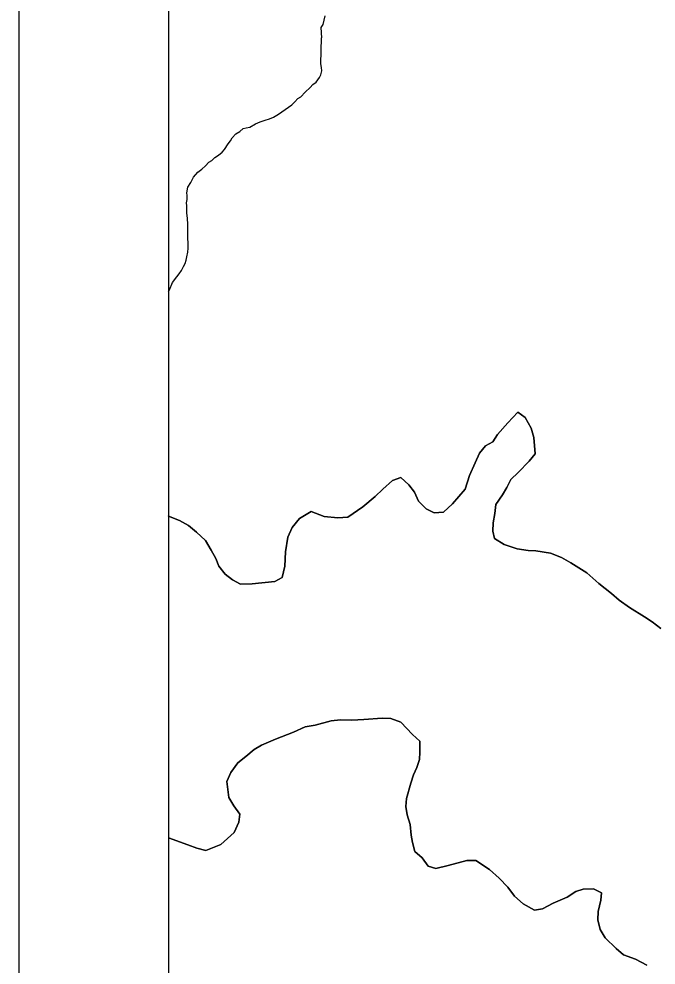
# Model space of a CAD drawing. Extents: x 10.6 to 44.6, y -2.6 to 23.4.
# Drawn here: x 13.103 to 13.531, y 16.714 to 17.35 of the extents above; entities that cross this region are included whole.
import ezdxf

# ---------------------------------------------------------------- set-up
doc = ezdxf.new("R2010")
doc.units = 0
for name, color, linetype in [('GM_X_County', 7, 'Continuous'), ('GM_X_Major_Lake', 7, 'Continuous'), ('GM_X_Major_River', 7, 'Continuous'), ('GM_X_Minor_River', 7, 'Continuous'), ('GM_X_Township', 7, 'Continuous'), ('SH_Data', 7, 'Continuous')]:
    doc.layers.add(name, color=color, linetype=linetype)

msp = doc.modelspace()

# ---------------------------------------------------------------- linework, layer by layer
at = {"layer": 'GM_X_County'}
msp.add_lwpolyline([(20.00331, 15.53022), (20.00331, 22.32669), (13.20331, 22.32669), (13.20331, 15.52669), (19.84134, 15.52669)], dxfattribs=at)
at = {"layer": 'GM_X_Major_Lake'}
for points in [[(13.44581, 17.05234), (13.44991, 17.05733), (13.44902, 17.06834), (13.44706, 17.0744), (13.44319, 17.08157), (13.43822, 17.08531), (13.43149, 17.078), (13.42438, 17.07031), (13.42141, 17.06533), (13.41651, 17.06261), (13.4124, 17.05762), (13.40945, 17.05112), (13.40576, 17.04271), (13.40284, 17.03355), (13.39424, 17.02356), (13.38824, 17.01816), (13.38181, 17.0177), (13.37647, 17.0203), (13.37149, 17.02555), (13.36876, 17.0316), (13.36492, 17.03649), (13.35956, 17.04136), (13.3539, 17.03939), (13.34752, 17.03361), (13.34228, 17.0286), (13.33403, 17.02165), (13.32388, 17.01469), (13.31707, 17.01422), (13.30796, 17.01524), (13.29921, 17.01855), (13.29131, 17.01389), (13.28645, 17.00775), (13.2835, 17.00125), (13.2821, 16.99135), (13.28146, 16.98184), (13.27965, 16.97422), (13.27476, 16.9715), (13.25963, 16.96978), (13.25167, 16.96968), (13.24633, 16.97265), (13.24136, 16.97639), (13.23713, 16.98166), (13.23518, 16.98695), (13.23208, 16.99261), (13.22822, 16.99902), (13.22209, 17.00465), (13.21673, 17.00914), (13.21063, 17.01248), (13.2034, 17.01543), (13.20331, 17.01554)], [(13.53426, 16.93984), (13.52853, 16.94432), (13.52319, 16.94768), (13.51326, 16.95401), (13.50638, 16.95886), (13.50103, 16.96336), (13.49261, 16.97009), (13.48457, 16.97721), (13.47389, 16.98391), (13.4674, 16.98763), (13.46017, 16.99058), (13.45031, 16.99197), (13.445, 16.99229), (13.43779, 16.99333), (13.42904, 16.99626), (13.42255, 17.00036), (13.42136, 17.00528), (13.42166, 17.01099), (13.42273, 17.01708), (13.42342, 17.02317), (13.42789, 17.02969), (13.43086, 17.03467), (13.43345, 17.04002), (13.43832, 17.04464), (13.44581, 17.05234)], [(13.20331, 16.79918), (13.21623, 16.79442), (13.22232, 16.79221), (13.2284, 16.79077), (13.23858, 16.7947), (13.24758, 16.8028), (13.25052, 16.80967), (13.25122, 16.815), (13.24737, 16.82066), (13.24389, 16.82631), (13.24263, 16.83694), (13.24521, 16.84305), (13.25006, 16.84957), (13.25531, 16.85382), (13.26094, 16.85845), (13.26583, 16.86155), (13.27525, 16.86547), (13.28732, 16.87019), (13.29523, 16.87371), (13.30204, 16.87494), (13.31261, 16.87773), (13.31904, 16.87857), (13.32662, 16.87829), (13.33457, 16.87877), (13.34706, 16.87969), (13.35275, 16.87938), (13.3596, 16.87681), (13.36727, 16.86855), (13.37225, 16.86405), (13.37234, 16.85683), (13.37202, 16.85188), (13.37019, 16.84654), (13.36797, 16.84157), (13.36614, 16.83585), (13.36324, 16.82555), (13.36292, 16.82023), (13.36374, 16.81454), (13.36571, 16.8081), (13.36656, 16.80089), (13.36737, 16.79596), (13.36896, 16.7899), (13.37393, 16.78578), (13.37779, 16.78013), (13.38311, 16.77868), (13.39142, 16.78069), (13.40388, 16.78388), (13.40995, 16.78396), (13.41911, 16.778), (13.42562, 16.772), (13.43137, 16.76599), (13.43599, 16.75997), (13.44173, 16.75472), (13.44936, 16.75064), (13.45465, 16.75147), (13.4618, 16.75536), (13.47123, 16.75928), (13.47724, 16.76316), (13.48215, 16.76474), (13.48897, 16.76483), (13.4943, 16.76223), (13.49399, 16.75729), (13.49218, 16.74966), (13.49187, 16.74396)], [(13.49187, 16.74396), (13.49346, 16.73752), (13.49693, 16.73187), (13.50422, 16.72474), (13.50919, 16.72062), (13.51718, 16.71768), (13.52481, 16.7136)]]:
    msp.add_lwpolyline(points, dxfattribs=at)
at = {"layer": 'GM_X_Major_River'}
for points in [[(13.20331, 17.01554), (13.2034, 17.01543), (13.21063, 17.01248), (13.21673, 17.00914), (13.22209, 17.00465), (13.22822, 16.99902), (13.23208, 16.99261), (13.23518, 16.98695), (13.23713, 16.98166), (13.24136, 16.97639), (13.24633, 16.97265), (13.25167, 16.96968), (13.25963, 16.96978), (13.27476, 16.9715), (13.27965, 16.97422), (13.28146, 16.98184), (13.2821, 16.99135), (13.2835, 17.00125), (13.28645, 17.00775), (13.29131, 17.01389), (13.29921, 17.01855), (13.30796, 17.01524), (13.31707, 17.01422), (13.32388, 17.01469), (13.33403, 17.02165), (13.34228, 17.0286), (13.34752, 17.03361), (13.3539, 17.03939), (13.35956, 17.04136), (13.36492, 17.03649), (13.36876, 17.0316), (13.37149, 17.02555), (13.37647, 17.0203), (13.38181, 17.0177), (13.38824, 17.01816), (13.39424, 17.02356), (13.40284, 17.03355), (13.40576, 17.04271), (13.40945, 17.05112), (13.4124, 17.05762), (13.41651, 17.06261), (13.42141, 17.06533), (13.42438, 17.07031), (13.43149, 17.078), (13.43822, 17.08531), (13.44319, 17.08157), (13.44706, 17.0744), (13.44902, 17.06834), (13.44991, 17.05733), (13.44581, 17.05234)], [(13.44581, 17.05234), (13.43832, 17.04464), (13.43345, 17.04002), (13.43086, 17.03467), (13.42789, 17.02969), (13.42342, 17.02317), (13.42273, 17.01708), (13.42166, 17.01099), (13.42136, 17.00528), (13.42255, 17.00036), (13.42904, 16.99626), (13.43779, 16.99333), (13.445, 16.99229), (13.45031, 16.99197), (13.46017, 16.99058), (13.4674, 16.98763), (13.47389, 16.98391), (13.48457, 16.97721), (13.49261, 16.97009), (13.50103, 16.96336), (13.50638, 16.95886), (13.51326, 16.95401), (13.52319, 16.94768), (13.52853, 16.94432), (13.53426, 16.93984)], [(13.49187, 16.74396), (13.49218, 16.74966), (13.49399, 16.75729), (13.4943, 16.76223), (13.48897, 16.76483), (13.48215, 16.76474), (13.47724, 16.76316), (13.47123, 16.75928), (13.4618, 16.75536), (13.45465, 16.75147), (13.44936, 16.75064), (13.44173, 16.75472), (13.43599, 16.75997), (13.43137, 16.76599), (13.42562, 16.772), (13.41911, 16.778), (13.40995, 16.78396), (13.40388, 16.78388), (13.39142, 16.78069), (13.38311, 16.77868), (13.37779, 16.78013), (13.37393, 16.78578), (13.36896, 16.7899), (13.36737, 16.79596), (13.36656, 16.80089), (13.36571, 16.8081), (13.36374, 16.81454), (13.36292, 16.82023), (13.36324, 16.82555), (13.36614, 16.83585), (13.36797, 16.84157), (13.37019, 16.84654), (13.37202, 16.85188), (13.37234, 16.85683), (13.37225, 16.86405), (13.36727, 16.86855), (13.3596, 16.87681), (13.35275, 16.87938), (13.34706, 16.87969), (13.33457, 16.87877), (13.32662, 16.87829), (13.31904, 16.87857), (13.31261, 16.87773), (13.30204, 16.87494), (13.29523, 16.87371), (13.28732, 16.87019), (13.27525, 16.86547), (13.26583, 16.86155), (13.26094, 16.85845), (13.25531, 16.85382), (13.25006, 16.84957), (13.24521, 16.84305), (13.24263, 16.83694), (13.24389, 16.82631), (13.24737, 16.82066), (13.25122, 16.815), (13.25052, 16.80967), (13.24758, 16.8028), (13.23858, 16.7947), (13.2284, 16.79077), (13.22232, 16.79221), (13.21623, 16.79442), (13.20331, 16.79918)], [(13.52481, 16.7136), (13.51718, 16.71768), (13.50919, 16.72062), (13.50422, 16.72474), (13.49693, 16.73187), (13.49346, 16.73752), (13.49187, 16.74396)]]:
    msp.add_lwpolyline(points, dxfattribs=at)
at = {"layer": 'GM_X_Minor_River'}
for points in [[(13.30853, 17.35155), (13.30713, 17.34582), (13.30565, 17.34389), (13.30625, 17.33681)], [(13.30633, 17.31471), (13.30628, 17.31699), (13.30584, 17.31926), (13.30625, 17.33681)], [(13.20331, 17.16638), (13.20392, 17.1674), (13.20609, 17.1724), (13.20904, 17.17627), (13.21052, 17.17821), (13.21199, 17.18052), (13.21345, 17.18322), (13.21455, 17.18515), (13.21526, 17.18745), (13.21559, 17.18974), (13.21627, 17.1928), (13.21659, 17.19547), (13.21652, 17.19889), (13.21644, 17.20231), (13.21632, 17.20764), (13.21623, 17.21144), (13.21613, 17.21563), (13.21567, 17.21904), (13.2156, 17.22208), (13.21556, 17.22398), (13.21552, 17.22588), (13.21585, 17.22818), (13.21578, 17.23084), (13.21574, 17.23274), (13.21641, 17.23656), (13.21825, 17.23965), (13.22007, 17.24311), (13.22303, 17.2466), (13.22565, 17.24857), (13.22826, 17.25091), (13.23049, 17.25324), (13.23237, 17.25443), (13.2346, 17.25638), (13.23685, 17.25795), (13.23947, 17.25991), (13.24095, 17.26185), (13.24352, 17.26571), (13.245, 17.26765), (13.2461, 17.26958), (13.2487, 17.2723), (13.25133, 17.27388), (13.25357, 17.27584), (13.25546, 17.27626), (13.25811, 17.2767), (13.26186, 17.27907), (13.26488, 17.28028), (13.26828, 17.2815), (13.2713, 17.28233), (13.27394, 17.28353), (13.27732, 17.28551), (13.28631, 17.2918), (13.28816, 17.29375), (13.29039, 17.29608), (13.29227, 17.29726), (13.29524, 17.30038), (13.29859, 17.3035), (13.30045, 17.30544), (13.3027, 17.30702), (13.30491, 17.31011), (13.30563, 17.31203), (13.30633, 17.31471)]]:
    msp.add_lwpolyline(points, dxfattribs=at)
at = {"layer": 'GM_X_Township'}
msp.add_lwpolyline([(13.20331, 20.82169), (13.20331, 15.52669), (15.29029, 15.52669)], dxfattribs=at)
at = {"layer": 'SH_Data'}
msp.add_line((13.1028, 22.42646), (13.1028, 15.42646), dxfattribs=at)

doc.saveas('drawing.dxf')
